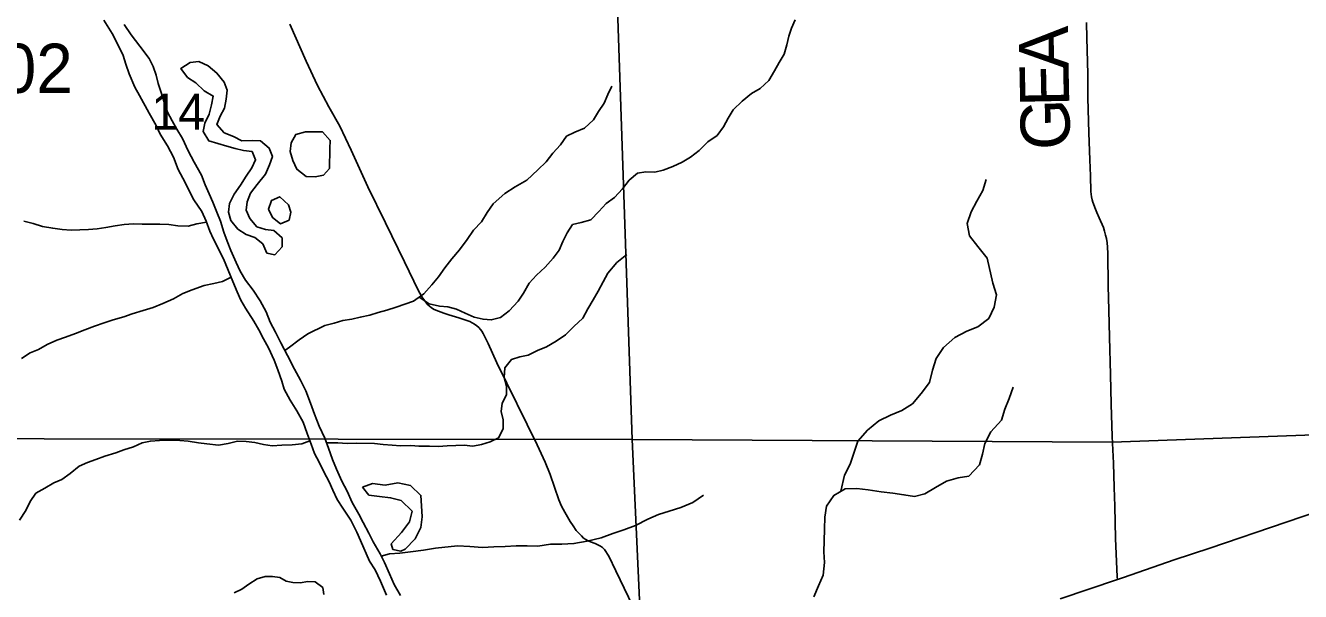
# Model space of a CAD drawing. Extents: x 1985906 to 2360102, y 891258 to 1222054.
# Drawn here: x 2098944 to 2106722, y 1072266 to 1075719 of the extents above; entities that cross this region are included whole.
import ezdxf

# ---------------------------------------------------------------- set-up
doc = ezdxf.new("R2010")
doc.units = 0
for name, color, linetype in [('GM_X_Major_River', 7, 'Continuous'), ('GM_X_Minor_Lake', 7, 'Continuous'), ('GM_X_Minor_River', 7, 'Continuous'), ('GM_X_Section', 7, 'Continuous'), ('GM_X_Section_Text', 7, 'Continuous'), ('GM_X_State_Route', 7, 'Continuous'), ('GM_X_Township_Road', 7, 'Continuous'), ('GM_X_Township_Road_Text', 7, 'Continuous')]:
    doc.layers.add(name, color=color, linetype=linetype)

msp = doc.modelspace()

# ---------------------------------------------------------------- linework, layer by layer
at = {"layer": 'GM_X_Major_River'}
for points in [[(2099422.3, 1075751.4), (2099472.1, 1075671.2), (2099515.9, 1075586.9), (2099539.8, 1075536.7), (2099555.7, 1075482.6), (2099575.5, 1075424.4), (2099611.3, 1075342.1), (2099639.2, 1075292), (2099699, 1075183.6), (2099740.9, 1075109.4), (2099764.7, 1075055.2), (2099810.6, 1074984.9), (2099846.5, 1074916.7), (2099876.3, 1074840.5), (2099904.2, 1074788.3), (2099971.9, 1074655.9), (2100019.8, 1074583.6), (2100045.6, 1074525.5), (2100069.5, 1074465.3), (2100091.4, 1074415.1), (2100151.1, 1074294.8), (2100181, 1074226.5), (2100208.8, 1074158.3), (2100234.7, 1074094.1), (2100258.6, 1074044), (2100286.4, 1073993.8), (2100336.3, 1073915.6), (2100368.2, 1073863.4), (2100396.1, 1073807.2), (2100426, 1073753), (2100461.8, 1073676.8), (2100483.6, 1073618.6), (2100507.5, 1073550.4), (2100521.4, 1073500.3), (2100559.2, 1073434.1), (2100599.1, 1073367.9), (2100637, 1073299.6), (2100662.8, 1073229.4), (2100686.6, 1073165.2), (2100706.5, 1073109.1), (2100736.4, 1073054.9), (2100764.3, 1072996.7), (2100796.1, 1072934.6), (2100818, 1072884.4), (2100845.9, 1072828.2), (2100879.8, 1072774), (2100929.7, 1072701.8), (2100965.5, 1072627.6), (2100987.4, 1072577.4), (2101043.1, 1072451), (2101077, 1072398.9), (2101108.8, 1072328.6), (2101146.7, 1072244.4)], [(2100173.5, 1074402.9), (2100153.6, 1074459.1), (2100133.7, 1074525.2), (2100111.9, 1074579.4), (2100086, 1074641.6), (2100064.1, 1074691.7), (2100040.2, 1074747.9), (2100018.4, 1074806.1), (2099972.6, 1074886.3), (2099936.7, 1074954.6), (2099900.9, 1075028.8), (2099867, 1075087), (2099839.1, 1075137.2), (2099811.2, 1075191.3), (2099791.3, 1075245.5), (2099769.5, 1075315.7), (2099753.6, 1075365.8), (2099741.7, 1075415.9), (2099721.9, 1075468.1), (2099698, 1075518.3), (2099642.1, 1075592.6), (2099588.2, 1075662.8), (2099546.3, 1075725.1)], [(2101230.8, 1072242.2), (2101192.9, 1072308.4), (2101165.1, 1072374.6), (2101133.2, 1072442.8), (2101107.3, 1072496.9), (2101065.5, 1072569.2), (2101037.6, 1072621.4), (2101003.7, 1072687.6), (2100977.8, 1072737.7), (2100936, 1072810), (2100906.1, 1072878.2), (2100874.3, 1072940.3), (2100840.4, 1073012.6), (2100816.6, 1073070.8), (2100792.7, 1073140.9), (2100770.9, 1073201.1), (2100735, 1073275.3), (2100707.2, 1073347.5), (2100683.3, 1073415.7), (2100653.5, 1073489.9), (2100621.7, 1073556.1), (2100585.8, 1073622.4), (2100542, 1073706.6), (2100502.1, 1073782.9), (2100468.3, 1073849.1), (2100436.4, 1073909.3), (2100412.6, 1073971.5), (2100374.7, 1074039.7), (2100332.8, 1074103.9), (2100286.9, 1074166.1), (2100253, 1074220.3), (2100229.2, 1074272.5), (2100197.3, 1074346.7), (2100173.5, 1074402.9)]]:
    msp.add_lwpolyline(points, dxfattribs=at)
at = {"layer": 'GM_X_Minor_Lake'}
for p, q in [((2100761.6, 1074805.8), (2100798.4, 1074847.4)), ((2100552.8, 1074531.5), (2100563.6, 1074579.5)), ((2100415.4, 1074330.6), (2100465.4, 1074319.8)), ((2100999.4, 1072903.2), (2101038.8, 1072854.5)), ((2101185.5, 1072522.6), (2101234, 1072511.6))]:
    msp.add_line(p, q, dxfattribs=at)
for points in [[(2100465.4, 1074319.8), (2100510.3, 1074369.4), (2100509.1, 1074423.7), (2100459.5, 1074468.5), (2100407.4, 1074475.2), (2100355.4, 1074490), (2100312, 1074540.8), (2100290.6, 1074593.2), (2100295.4, 1074643.4), (2100316.2, 1074695.3), (2100357.1, 1074749), (2100408.2, 1074812.5), (2100433.2, 1074868.4), (2100450, 1074920.4), (2100430.6, 1074970.9), (2100377, 1075015.8), (2100326.9, 1075018.4), (2100264.6, 1075015.2), (2100212.7, 1075042), (2100156.8, 1075064.9), (2100111.4, 1075115.7), (2100132.1, 1075165.6), (2100159, 1075215.4), (2100167.8, 1075269.6), (2100174.6, 1075323.7), (2100155.2, 1075374.1), (2100111.8, 1075428.9), (2100058.3, 1075473.8), (2100002.4, 1075498.7), (2099948.1, 1075493.4), (2099891.3, 1075456), (2099932.7, 1075401.2), (2099982.4, 1075368.4), (2100034, 1075321.5), (2100089.7, 1075288.7), (2100078.9, 1075234.6), (2100064.1, 1075178.6), (2100037.1, 1075122.7), (2100028.4, 1075072.6), (2100061.7, 1075016), (2100117.7, 1074999.1), (2100171.7, 1074982.4), (2100223.7, 1074969.6), (2100273.8, 1074956.9), (2100325.9, 1074950.2), (2100347.2, 1074899.7), (2100324.4, 1074849.8), (2100289.6, 1074800.1), (2100254.6, 1074744.3), (2100217.7, 1074690.6), (2100188.8, 1074632.8), (2100182, 1074580.6), (2100197.3, 1074530.2), (2100238.7, 1074477.5), (2100290.5, 1074444.7), (2100342.4, 1074425.9), (2100392.1, 1074387.1), (2100415.4, 1074330.6)], [(2100798.4, 1074847.4), (2100800.1, 1074967.9), (2100802.8, 1075018.1), (2100755.4, 1075070.9), (2100703.2, 1075069.6), (2100653, 1075070.3), (2100592.5, 1075055), (2100565.6, 1075003.2), (2100558.9, 1074951.1), (2100574.1, 1074894.6), (2100599.5, 1074842.1), (2100657.1, 1074797.1), (2100711.3, 1074796.4), (2100761.6, 1074805.8)], [(2100563.6, 1074579.5), (2100548.2, 1074625.9), (2100494.6, 1074674.8), (2100444.1, 1074651.4), (2100427.3, 1074599.4), (2100450.6, 1074546.9), (2100500.3, 1074510.1), (2100552.8, 1074531.5)], [(2101234, 1072511.6), (2101261, 1072524.3), (2101322.2, 1072587.7), (2101355.3, 1072657.5), (2101364.3, 1072721.6), (2101359.2, 1072788), (2101356.1, 1072852.2), (2101292.7, 1072913.3), (2101214.6, 1072928.4), (2101138.1, 1072915.4), (2101061.9, 1072924.5), (2100999.4, 1072903.2)], [(2101038.8, 1072854.5), (2101103, 1072845.6), (2101171.2, 1072838.7), (2101235.2, 1072821.8), (2101302.5, 1072756.6), (2101287.5, 1072690.6), (2101238.4, 1072627), (2101175.2, 1072557.5), (2101185.5, 1072522.6)]]:
    msp.add_lwpolyline(points, dxfattribs=at)
at = {"layer": 'GM_X_Minor_River'}
for points in [[(2101345.5, 1074062.3), (2101407.1, 1074022.1), (2101469.1, 1074007.2), (2101521.3, 1074002.5), (2101573.3, 1073987.7), (2101627.2, 1073964.9), (2101681, 1073940.1), (2101735.1, 1073927.3), (2101785.2, 1073922.6), (2101841.7, 1073937.9), (2101894.5, 1073979.4), (2101949.6, 1074036.9), (2101982.4, 1074086.6), (2102017.4, 1074146.4), (2102062.3, 1074196), (2102115.2, 1074245.5), (2102162.2, 1074299.1), (2102199.1, 1074348.8), (2102221.9, 1074400.7), (2102248.8, 1074454.5), (2102281.6, 1074504.3), (2102334, 1074517.6), (2102392.5, 1074532.9), (2102441.4, 1074584.4), (2102486.3, 1074634), (2102537.1, 1074669.5), (2102586, 1074723.1), (2102626.9, 1074774.7), (2102677.8, 1074818.2), (2102728.1, 1074825.6), (2102782.3, 1074824.8), (2102834.7, 1074836.2), (2102893.3, 1074859.5), (2102949.9, 1074884.8), (2103000.5, 1074916.3), (2103053.3, 1074955.7), (2103106.3, 1075009.2), (2103163.1, 1075048.6), (2103202, 1075100.3), (2103230.9, 1075154.1), (2103261.7, 1075203.9), (2103316.7, 1075257.4), (2103373.6, 1075304.8), (2103426.3, 1075334.2), (2103479.2, 1075383.7), (2103514.2, 1075441.5), (2103541, 1075493.3), (2103571.9, 1075545.1), (2103588.8, 1075601.1), (2103601.6, 1075653.2), (2103616.3, 1075703.2), (2103639.1, 1075753.1)], [(2100526.7, 1073735.8), (2100553.7, 1073756.5), (2100612.6, 1073801.8), (2100665.4, 1073837.3), (2100770.5, 1073888.1), (2100827, 1073903.4), (2100879.4, 1073918.7), (2100935.8, 1073928), (2100986.1, 1073939.4), (2101044.6, 1073952.7), (2101095, 1073968), (2101147.4, 1073983.4), (2101205.9, 1074000.7), (2101258.4, 1074018.1), (2101310.9, 1074037.4), (2101373.8, 1074082.8), (2101422.8, 1074136.3), (2101463.7, 1074186), (2101502.6, 1074241.7), (2101545.6, 1074295.3), (2101592.6, 1074350.9), (2101637.7, 1074414.5), (2101676.6, 1074470.2), (2101725.6, 1074521.8), (2101760.5, 1074577.5), (2101797.4, 1074631.2), (2101868.6, 1074694.5), (2101931.5, 1074733.9), (2102002.3, 1074775.1), (2102069.5, 1074838.4), (2102120.4, 1074887.9), (2102161.4, 1074939.6), (2102208.3, 1074991.2), (2102245.2, 1075044.9), (2102295.8, 1075068.3), (2102354.4, 1075093.6), (2102409.3, 1075143.1), (2102440.2, 1075194.9), (2102475, 1075244.6), (2102495.9, 1075298.5), (2102520.7, 1075348.4)], [(2103918.2, 1072877.5), (2103940.6, 1072976.2), (2103975.8, 1073044), (2103998.9, 1073115.9), (2104022, 1073183.9), (2104081.2, 1073251.4), (2104150.3, 1073306.7), (2104221, 1073341.8), (2104289.7, 1073371), (2104354.6, 1073410.3), (2104407.7, 1073473.9), (2104458.9, 1073541.4), (2104478.1, 1073617.5), (2104499.2, 1073687.5), (2104544.3, 1073755.1), (2104613.5, 1073816.4), (2104686.3, 1073853.6), (2104753, 1073880.8), (2104820, 1073932.1), (2104853.1, 1073999.9), (2104868.2, 1074076.1), (2104845.2, 1074146.6), (2104811.2, 1074299.7), (2104754, 1074370.7), (2104702.7, 1074435.6), (2104689.7, 1074512.1), (2104712.8, 1074582.1), (2104747.9, 1074647.9), (2104785, 1074711.6), (2104804.1, 1074779.6)], [(2100048.3, 1074518.7), (2099990.2, 1074508.9), (2099935.7, 1074495.6), (2099873.5, 1074496.4), (2099819.4, 1074505.2), (2099763.2, 1074508), (2099709, 1074506.7), (2099654.7, 1074507.4), (2099602.6, 1074510.1), (2099546.3, 1074504.8), (2099491.9, 1074497.6), (2099433.5, 1074486.3), (2099381.2, 1074479), (2099328.9, 1074475.6), (2099274.7, 1074472.4), (2099222.4, 1074471.1), (2099168.2, 1074473.8), (2099110.1, 1074482.6), (2099048, 1074493.5), (2098990, 1074510.3), (2098934, 1074525.1)], [(2100780.5, 1073174.6), (2100790.4, 1073173), (2100848.6, 1073172.3), (2100906.8, 1073169.5), (2100963.1, 1073170.7), (2101073.5, 1073169.2), (2101125.6, 1073162.5), (2101181.8, 1073159.8), (2101231.9, 1073155.1), (2101294.2, 1073156.2), (2101344.4, 1073153.6), (2101408.6, 1073152.7), (2101462.8, 1073150), (2101517.1, 1073155.3), (2101569.4, 1073156.6), (2101619.6, 1073159.9), (2101673.8, 1073153.2), (2101726.1, 1073162.5), (2101778.6, 1073179.9), (2101829.1, 1073203.3), (2101858, 1073259.1), (2101858.8, 1073313.3), (2101845.5, 1073363.7), (2101852.3, 1073415.8), (2101879.1, 1073465.6), (2101877.9, 1073519.8), (2101864.5, 1073572.2), (2101867.4, 1073630.4), (2101908.3, 1073682.1), (2101960.7, 1073697.4), (2102011.1, 1073708.8), (2102067.7, 1073736.1), (2102122.3, 1073759.5), (2102181, 1073792.8), (2102237.8, 1073832.2), (2102288.8, 1073883.8), (2102343.7, 1073933.2), (2102374.7, 1073991), (2102407.6, 1074044.8), (2102438.5, 1074098.6), (2102467.4, 1074154.4), (2102496.3, 1074208.2), (2102551.5, 1074273.8), (2102612.4, 1074323.1)], [(2100198.6, 1074183.3), (2100145.8, 1074157.5), (2100093.4, 1074146.1), (2100033, 1074132.9), (2099960.3, 1074105.8), (2099903.7, 1074084.4), (2099847, 1074051.1), (2099782.4, 1074023.8), (2099723.7, 1073998.5), (2099661.2, 1073981.3), (2099594.7, 1073960.1), (2099544.2, 1073942.7), (2099479.7, 1073923.5), (2099423.2, 1073906.2), (2099364.6, 1073884.9), (2099306.1, 1073861.6), (2099249.5, 1073840.2), (2099188.9, 1073816.9), (2099134.4, 1073799.6), (2099075.8, 1073772.3), (2099023.2, 1073742.9), (2098972.7, 1073721.5), (2098920, 1073688)], [(2103753.2, 1072233.9), (2103782.3, 1072301.7), (2103809.4, 1072365.6), (2103818.5, 1072443.8), (2103813.4, 1072508.1), (2103816.4, 1072576.3), (2103819.4, 1072646.6), (2103820.5, 1072718.8), (2103831.5, 1072786.9), (2103874.6, 1072852.6), (2103943.5, 1072891.8), (2104015.8, 1072894.9), (2104083.9, 1072885.9), (2104164.1, 1072874.8), (2104234.3, 1072865.8), (2104302.4, 1072856.9), (2104366.6, 1072846), (2104431, 1072861.2), (2104495.9, 1072900.5), (2104562.7, 1072939.8), (2104633.3, 1072958.9), (2104699.7, 1072970), (2104765, 1073039.4), (2104782, 1073103.4), (2104797, 1073169.5), (2104834.1, 1073239.3), (2104897.4, 1073310.7), (2104918.5, 1073378.7), (2104945.5, 1073444.6), (2104968.6, 1073512.5)], [(2100679.2, 1073185.2), (2100629.6, 1073167.2), (2100571.3, 1073161.9), (2100507, 1073158.8), (2100448.7, 1073155.6), (2100396.6, 1073162.3), (2100342.5, 1073175), (2100290.4, 1073181.8), (2100238.2, 1073182.5), (2100179.8, 1073169.2), (2100121.4, 1073159.9), (2100051.2, 1073166.9), (2099999.1, 1073173.6), (2099937, 1073182.5), (2099884.8, 1073187.2), (2099830.6, 1073189.9), (2099762.3, 1073186.8), (2099706, 1073183.6), (2099655.7, 1073174.2), (2099603.1, 1073148.8), (2099544.6, 1073131.5), (2099494.1, 1073112.1), (2099427.5, 1073090.9), (2099373, 1073071.6), (2099322.6, 1073054.2), (2099272, 1073030.8), (2099217.1, 1072985.3), (2099166.4, 1072949.9), (2099115.9, 1072928.5), (2099061.2, 1072897.1), (2099006.6, 1072865.7), (2098971.7, 1072816), (2098946.8, 1072760.1), (2098907.8, 1072702.4)], [(2101114.5, 1072481.8), (2101164.2, 1072495.4), (2101228.6, 1072500.6), (2101292.9, 1072507.8), (2101371.4, 1072518.8), (2101445.9, 1072529.8), (2101578.6, 1072544.1), (2101654.9, 1072541.1), (2101731.1, 1072534), (2101801.5, 1072539.1), (2101869.8, 1072540.2), (2101938.2, 1072545.3), (2102004.4, 1072544.4), (2102068.7, 1072543.5), (2102147.2, 1072554.5), (2102215.5, 1072555.6), (2102289.8, 1072558.6), (2102370.4, 1072573.6), (2102455, 1072594.6), (2102527.7, 1072619.7), (2102594.3, 1072642.9), (2102664.9, 1072668.1), (2102739.8, 1072707.2), (2102806.5, 1072736.4), (2102871, 1072755.6), (2102941.7, 1072778.8), (2103014.4, 1072809.9), (2103079.3, 1072853.2)], [(2100763, 1072247.9), (2100757.6, 1072290.1), (2100711.9, 1072324.8), (2100665.7, 1072327.5), (2100619.4, 1072320.1), (2100575.3, 1072320.7), (2100535.2, 1072329.2), (2100495.4, 1072351.8), (2100451.3, 1072358.4), (2100405.1, 1072357.1), (2100356.7, 1072343.7), (2100306, 1072310.2), (2100263.4, 1072280.7), (2100216.9, 1072257.2)]]:
    msp.add_lwpolyline(points, dxfattribs=at)
at = {"layer": 'GM_X_Section'}
for points in [[(2107859.2, 1078635.7), (2107859.4, 1078613.7), (2108093, 1073269.7), (2105572.9, 1073177.9), (2102644.9, 1073193.8), (2102462.8, 1078570.3)], [(2097079.3, 1078544.2), (2102462.8, 1078570.3), (2102644.9, 1073193.8), (2097261.4, 1073199.7)], [(2108093, 1073269.7), (2108095.3, 1073221.6), (2108274.9, 1067879.3), (2102888.9, 1067851.5), (2102644.9, 1073193.8), (2105572.9, 1073177.9)], [(2097261.4, 1073199.7), (2102644.9, 1073193.8), (2102888.9, 1067851.5), (2097395.3, 1067860.9)]]:
    msp.add_lwpolyline(points, close=True, dxfattribs=at)
at = {"layer": 'GM_X_State_Route'}
msp.add_lwpolyline([(2105255.2, 1072222.4), (2105605.3, 1072338.8), (2105643.3, 1072351.3), (2105952.3, 1072458.6), (2106170.1, 1072530.8), (2106635.6, 1072689.8), (2106837.5, 1072757.6)], dxfattribs=at)
at = {"layer": 'GM_X_Township_Road'}
for points in [[(2102672.5, 1072126.1), (2102545.9, 1072392.9), (2102503.3, 1072481), (2102475.4, 1072522.5), (2102464.4, 1072534.2), (2102451.2, 1072543.2), (2102435, 1072551.8), (2102418.3, 1072559.5), (2102390.9, 1072568.9), (2102376.9, 1072575.9), (2102363, 1072583.1), (2102348.8, 1072592.4), (2102335, 1072605.4), (2102304.1, 1072638.4), (2102284.1, 1072666.1), (2102267.5, 1072692.5), (2102250.8, 1072721.3), (2102233.3, 1072750.2), (2102214.2, 1072787.2), (2102198.6, 1072825.1), (2102144.4, 1072980), (2102114.3, 1073056.2), (2102066.1, 1073160.5), (2101820.1, 1073661.1), (2101766.3, 1073779.4), (2101736.3, 1073840.8), (2101727.8, 1073854.6), (2101719.2, 1073865.2), (2101709.1, 1073876.2), (2101698.1, 1073886.3), (2101682.2, 1073897.3), (2101668, 1073905.5), (2101654.2, 1073912.8), (2101636.7, 1073919.7), (2101587.1, 1073935.2), (2101526, 1073953.8), (2101495.5, 1073964.3), (2101463.1, 1073975.4), (2101436.6, 1073987.2), (2101420.4, 1073997.4), (2101407, 1074008.4), (2101395.2, 1074019.4), (2101385.3, 1074031.7), (2101365.9, 1074058.2), (2101341.4, 1074101), (2101255.1, 1074278.1), (2101140.4, 1074514.4), (2101033.4, 1074734.6), (2100929.8, 1074957.9), (2100860.7, 1075105.5), (2100795.4, 1075222.2), (2100726.3, 1075352.7), (2100655.6, 1075500.8), (2100556.4, 1075726.2)], [(2105605.3, 1072338.8), (2105604.6, 1072355.2), (2105594.1, 1072590.4), (2105589, 1072787), (2105586.4, 1072901.7), (2105580.5, 1073048.5), (2105577.4, 1073130.6), (2105573.3, 1073212.8), (2105567.1, 1073408.8), (2105562.6, 1073589.2), (2105557.1, 1073818.8), (2105553.5, 1073982.8), (2105548.9, 1074130.4), (2105546.7, 1074327.2), (2105544.8, 1074366.3), (2105541.9, 1074392.3), (2105537.9, 1074420.4), (2105533.3, 1074440.3), (2105526.3, 1074464.9), (2105519.5, 1074487.1), (2105493.8, 1074546.7), (2105480.1, 1074577.9), (2105466.8, 1074608.7), (2105458.9, 1074630.3), (2105455.1, 1074641.2), (2105451.4, 1074654.6), (2105447.6, 1074674.1), (2105445.2, 1074689.8), (2105443.5, 1074705.6), (2105440.3, 1074802.1), (2105436.7, 1074900.3), (2105430.2, 1075064.1), (2105425.4, 1075278), (2105424.8, 1075425.2), (2105419, 1075641.3), (2105417, 1075738.2)]]:
    msp.add_lwpolyline(points, dxfattribs=at)

# ---------------------------------------------------------------- texts
at = {"layer": 'GM_X_Section_Text'}
msp.add_text('14', height=221, rotation=0.00001, dxfattribs=at).set_placement((2099711.4, 1075082.8))
at = {"layer": 'GM_X_Township_Road_Text'}
for s, rotation, p in [('A', 91.00184, (2105307.8, 1075450.9)), ('T-102', 0.00001, (2098184.6, 1075308.1)), ('E', 91.16774, (2105312.4, 1075226.8)), ('G', 91.16763, (2105317.8, 1074962.9))]:
    msp.add_text(s, height=300, rotation=rotation, dxfattribs=at).set_placement(p)

doc.saveas('drawing.dxf')
